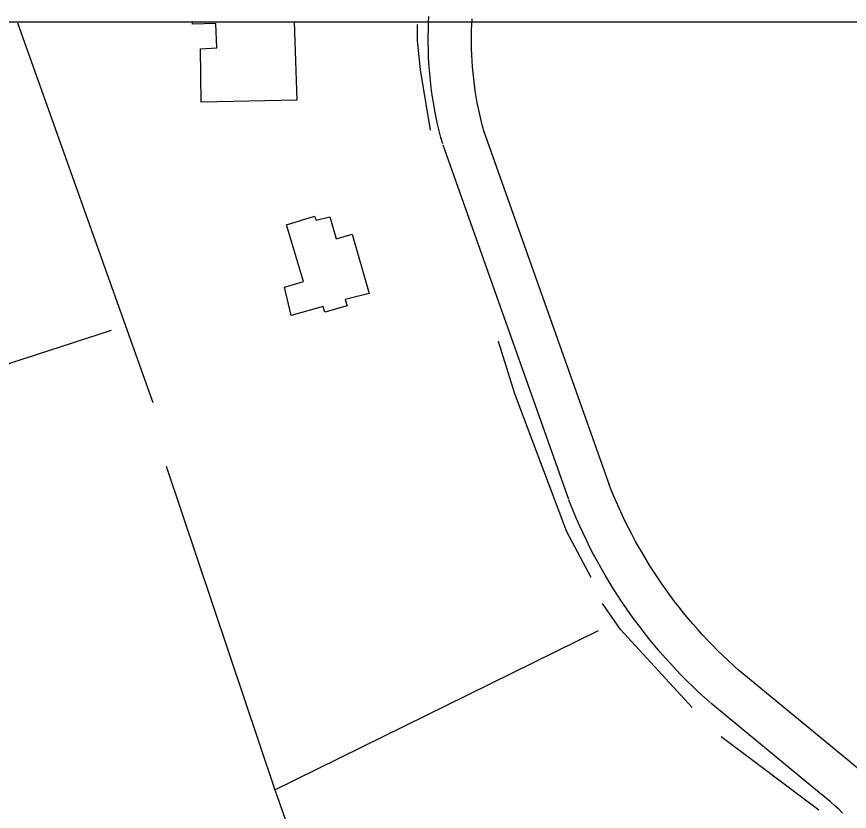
# Model space of a CAD drawing. Extents: x 3263578 to 3301413, y 764927 to 798602.
# Drawn here: x 3271004 to 3271583, y 793467 to 794019 of the extents above; entities that cross this region are included whole.
import ezdxf

# ---------------------------------------------------------------- set-up
doc = ezdxf.new("R2010")
doc.units = 0
for name, color, linetype in [('V-BLDG-OTLN', 7, 'Continuous'), ('V-GRID-FRAM', 7, 'Continuous'), ('V-ROAD-CNTR', 7, 'Continuous'), ('V-TOPO-SHOR', 7, 'Continuous')]:
    doc.layers.add(name, color=color, linetype=linetype)

msp = doc.modelspace()

# ---------------------------------------------------------------- linework, layer by layer
at = {"layer": 'V-BLDG-OTLN'}
for p, q in [((3271126.59, 794015.78), (3271197.17, 794015.79)), ((3271126.69, 794014.07), (3271126.59, 794015.78)), ((3271142.89, 794014.55), (3271126.69, 794014.07)), ((3271143.59, 793997.68), (3271142.89, 794014.55)), ((3271197.17, 794015.79), (3271198.98, 793961.25)), ((3271132.13, 793996.88), (3271143.59, 793997.68)), ((3271132.64, 793959.87), (3271132.13, 793996.88)), ((3271198.98, 793961.25), (3271132.64, 793959.87))]:
    msp.add_line(p, q, dxfattribs=at)
msp.add_lwpolyline([(3271237.63, 793868.33), (3271249.25, 793827.06), (3271232.77, 793822.75), (3271233.97, 793818.44), (3271218.53, 793814.08), (3271217.44, 793817.98), (3271195.25, 793811.7), (3271190.54, 793831.53), (3271203.79, 793835.43), (3271191.87, 793874.76), (3271211.31, 793880.67), (3271212.52, 793877.86), (3271222.04, 793880.27), (3271226.48, 793864.9)], close=True, dxfattribs=at)
at = {"layer": 'V-GRID-FRAM'}
msp.add_lwpolyline([(3267734.87, 794015.53), (3299171.18, 794017.82), (3299180.44, 775831.73), (3267728.26, 775829.44), (3267734.87, 794015.53)], dxfattribs=at)
at = {"layer": 'V-ROAD-CNTR'}
for points in [[(3271300.43, 793931.04), (3271299.21, 793935.48), (3271298.04, 793940.07), (3271296.95, 793944.68), (3271295.95, 793949.31), (3271295.02, 793953.96), (3271294.19, 793958.62), (3271293.43, 793963.29), (3271292.76, 793967.98), (3271292.17, 793972.68), (3271291.67, 793977.39), (3271291.25, 793982.11), (3271290.92, 793986.83), (3271290.67, 793991.57), (3271290.5, 793996.3), (3271290.42, 794001.04), (3271290.43, 794005.77), (3271290.52, 794010.51), (3271290.69, 794015.23), (3271290.91, 794019.31)], [(3271329.36, 793938.97), (3271328.21, 793943.15), (3271327.18, 793947.22), (3271326.21, 793951.31), (3271325.32, 793955.42), (3271324.5, 793959.53), (3271323.76, 793963.67), (3271323.09, 793967.81), (3271322.49, 793971.97), (3271321.97, 793976.14), (3271321.53, 793980.31), (3271321.16, 793984.5), (3271320.86, 793988.68), (3271320.64, 793992.88), (3271320.49, 793997.08), (3271320.42, 794001.27), (3271320.43, 794005.47), (3271320.51, 794009.67), (3271320.66, 794013.88), (3271320.87, 794017.7)], [(3271416.29, 793693.89), (3271329.03, 793940.02)], [(3271388.01, 793683.87), (3271300.76, 793930)], [(3271506.3, 793565.27), (3271502.46, 793568.7), (3271498.76, 793572.11), (3271495.1, 793575.57), (3271491.51, 793579.1), (3271487.96, 793582.67), (3271484.47, 793586.3), (3271481.04, 793589.99), (3271477.66, 793593.72), (3271474.34, 793597.51), (3271471.07, 793601.34), (3271467.87, 793605.23), (3271464.72, 793609.16), (3271461.64, 793613.14), (3271458.61, 793617.16), (3271455.65, 793621.24), (3271452.75, 793625.35), (3271449.91, 793629.51), (3271447.14, 793633.72), (3271444.43, 793637.96), (3271441.78, 793642.24), (3271439.2, 793646.57), (3271436.69, 793650.93), (3271434.24, 793655.33), (3271431.86, 793659.77), (3271429.55, 793664.25), (3271427.3, 793668.76), (3271425.13, 793673.3), (3271423.02, 793677.87), (3271420.99, 793682.48), (3271419.02, 793687.11), (3271417.12, 793691.8), (3271416.11, 793694.37)], [(3271486.32, 793542.89), (3271482.31, 793546.47), (3271478.27, 793550.19), (3271474.29, 793553.97), (3271470.36, 793557.82), (3271466.49, 793561.72), (3271462.69, 793565.67), (3271458.94, 793569.69), (3271455.26, 793573.76), (3271451.64, 793577.89), (3271448.08, 793582.07), (3271444.58, 793586.31), (3271441.15, 793590.6), (3271437.79, 793594.94), (3271434.49, 793599.33), (3271431.26, 793603.77), (3271428.09, 793608.26), (3271425, 793612.8), (3271421.97, 793617.38), (3271419.02, 793622.01), (3271416.13, 793626.68), (3271413.32, 793631.4), (3271410.58, 793636.16), (3271407.91, 793640.96), (3271405.32, 793645.8), (3271402.79, 793650.67), (3271400.35, 793655.59), (3271397.98, 793660.54), (3271395.68, 793665.53), (3271393.46, 793670.56), (3271391.31, 793675.61), (3271389.26, 793680.68), (3271388.19, 793683.4)], [(3271581.65, 793503.12), (3271505.86, 793565.65)], [(3271562.56, 793479.98), (3271486.77, 793542.51)], [(3271619.77, 793464.85), (3271617.03, 793468.28), (3271614.24, 793471.66), (3271611.37, 793474.98), (3271608.44, 793478.25), (3271605.45, 793481.45), (3271602.4, 793484.6), (3271599.28, 793487.69), (3271596.11, 793490.72), (3271592.87, 793493.68), (3271589.58, 793496.59), (3271586.23, 793499.42), (3271582.87, 793502.16), (3271581.41, 793503.31)], [(3271578.37, 793466.18), (3271575.61, 793468.81), (3271572.81, 793471.37), (3271569.96, 793473.89), (3271567.06, 793476.34), (3271564.09, 793478.77), (3271562.8, 793479.79)]]:
    msp.add_lwpolyline(points, dxfattribs=at)
at = {"layer": 'V-TOPO-SHOR'}
for p, q in [((3271005.09, 794014.92), (3271099.05, 793751.4)), ((3270860.26, 793733.77), (3271070.41, 793801.54)), ((3271561.84, 793468.21), (3271494.06, 793519.06))]:
    msp.add_line(p, q, dxfattribs=at)
for points in [[(3271291.86, 793940.49), (3271285.09, 793982.29), (3271282.83, 794002.62), (3271282.83, 794013.92)], [(3271403.68, 793629.78), (3271386.74, 793661.42), (3271350.6, 793757.45), (3271339.3, 793793.61)], [(3271108.26, 793707.17), (3271183.79, 793482.35), (3271408.62, 793592.89)], [(3271473.72, 793539.39), (3271424.02, 793593.63), (3271411.59, 793611.71)], [(3271183.79, 793482.35), (3271239.84, 793323.62), (3271275.98, 793214.03), (3271309.87, 793112.35)]]:
    msp.add_lwpolyline(points, dxfattribs=at)

doc.saveas('drawing.dxf')
